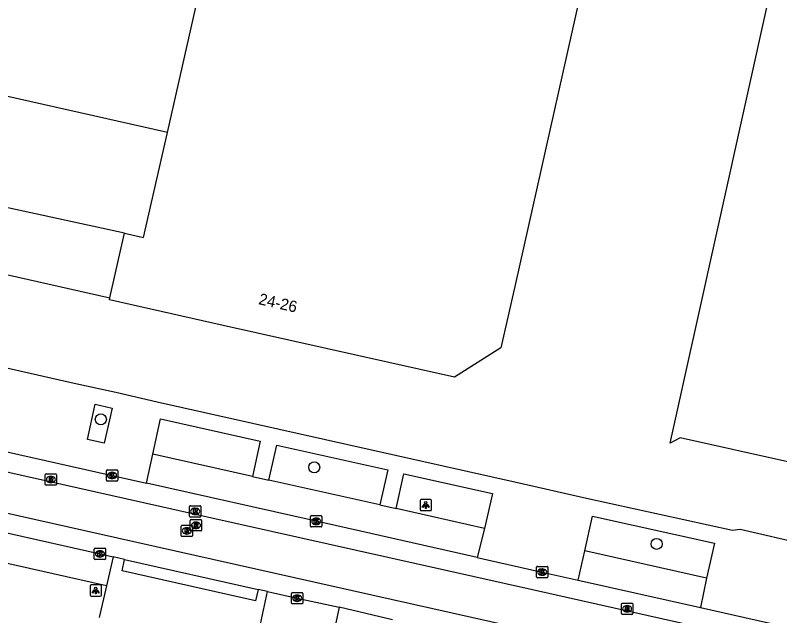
# Model space of a CAD drawing. Extents: x 161771 to 163125, y 382479 to 383177.
# Drawn here: x 162596.6 to 162664.1, y 382806.4 to 382859.4 of the extents above; entities that cross this region are included whole.
import ezdxf

# ---------------------------------------------------------------- set-up
doc = ezdxf.new("R2010")
doc.units = 0
for name, color, linetype in [('IMGEO_Boom', 7, 'Continuous'), ('IMGEO_Kolk', 7, 'Continuous'), ('IMGEO_Lichtpunt', 7, 'Continuous'), ('IMGEO_Pand', 7, 'Continuous'), ('IMGEO_Pand_nummerreeks', 7, 'Continuous'), ('IMGEO_Pand_overbouw', 7, 'Continuous'), ('IMGEO_Parkeervlak_open', 7, 'Continuous'), ('IMGEO_Rijbaan_lokaal_gesloten', 7, 'Continuous'), ('IMGEO_Rioolput', 7, 'Continuous'), ('IMGEO_Voetpad_open', 7, 'Continuous')]:
    doc.layers.add(name, color=color, linetype=linetype)

msp = doc.modelspace()

# ---------------------------------------------------------------- linework, layer by layer
at = {"layer": 'IMGEO_Boom'}
for centre in [(162604.173, 382823.755), (162623.009, 382819.517), (162653.237, 382812.747)]:
    msp.add_circle(centre, 0.489, dxfattribs=at)
at = {"layer": 'IMGEO_Kolk'}
for p, q in [((162604.664, 382818.363), (162604.664, 382819.215)), ((162604.739, 382819.289), (162605.591, 382819.289)), ((162605.665, 382819.215), (162605.665, 382818.363)), ((162605.152, 382819.069), (162605.177, 382819.069)), ((162605.591, 382818.289), (162604.739, 382818.289)), ((162605.175, 382818.509), (162605.15, 382818.509)), ((162622.688, 382814.317), (162622.688, 382815.169)), ((162622.763, 382815.243), (162623.615, 382815.243)), ((162623.689, 382815.169), (162623.689, 382814.317)), ((162623.199, 382814.463), (162623.174, 382814.463)), ((162623.176, 382815.023), (162623.201, 382815.023)), ((162623.615, 382814.243), (162622.763, 382814.243)), ((162603.599, 382811.437), (162603.599, 382812.289)), ((162603.674, 382812.363), (162604.526, 382812.363)), ((162604.087, 382812.143), (162604.112, 382812.143)), ((162604.6, 382812.289), (162604.6, 382811.437)), ((162604.526, 382811.363), (162603.674, 382811.363)), ((162604.11, 382811.583), (162604.085, 382811.583)), ((162642.634, 382809.832), (162642.634, 382810.684)), ((162642.709, 382810.758), (162643.561, 382810.758)), ((162643.122, 382810.538), (162643.147, 382810.538)), ((162643.635, 382810.684), (162643.635, 382809.832)), ((162643.561, 382809.758), (162642.709, 382809.758)), ((162643.145, 382809.978), (162643.12, 382809.978)), ((162621.084, 382808.451), (162621.936, 382808.451)), ((162621.009, 382807.525), (162621.009, 382808.377)), ((162621.497, 382808.231), (162621.522, 382808.231)), ((162622.01, 382808.377), (162622.01, 382807.525)), ((162621.936, 382807.451), (162621.084, 382807.451)), ((162621.52, 382807.671), (162621.495, 382807.671))]:
    msp.add_line(p, q, dxfattribs=at)
for points in [[(162604.664, 382818.363), (162604.664, 382819.215)], [(162604.739, 382819.289), (162605.591, 382819.289)], [(162605.665, 382819.215), (162605.665, 382818.363)], [(162604.985, 382818.989), (162605.108, 382818.989), (162605.108, 382818.838), (162605.238, 382818.989), (162605.402, 382818.989), (162605.256, 382818.838), (162605.409, 382818.589), (162605.257, 382818.589), (162605.172, 382818.753), (162605.108, 382818.686), (162605.108, 382818.589), (162604.985, 382818.589), (162604.985, 382818.989)], [(162605.591, 382818.289), (162604.739, 382818.289)], [(162622.688, 382814.317), (162622.688, 382815.169)], [(162622.763, 382815.243), (162623.615, 382815.243)], [(162623.689, 382815.169), (162623.689, 382814.317)], [(162623.009, 382814.943), (162623.132, 382814.943), (162623.132, 382814.792), (162623.262, 382814.943), (162623.426, 382814.943), (162623.28, 382814.792), (162623.433, 382814.543), (162623.281, 382814.543), (162623.196, 382814.707), (162623.132, 382814.64), (162623.132, 382814.543), (162623.009, 382814.543), (162623.009, 382814.943)], [(162623.615, 382814.243), (162622.763, 382814.243)], [(162603.599, 382811.437), (162603.599, 382812.289)], [(162603.674, 382812.363), (162604.526, 382812.363)], [(162603.92, 382812.063), (162604.043, 382812.063), (162604.043, 382811.912), (162604.173, 382812.063), (162604.337, 382812.063), (162604.191, 382811.912), (162604.344, 382811.663), (162604.192, 382811.663), (162604.107, 382811.827), (162604.043, 382811.76), (162604.043, 382811.663), (162603.92, 382811.663), (162603.92, 382812.063)], [(162604.6, 382812.289), (162604.6, 382811.437)], [(162604.526, 382811.363), (162603.674, 382811.363)], [(162642.634, 382809.832), (162642.634, 382810.684)], [(162642.709, 382810.758), (162643.561, 382810.758)], [(162642.955, 382810.458), (162643.078, 382810.458), (162643.078, 382810.307), (162643.208, 382810.458), (162643.372, 382810.458), (162643.226, 382810.307), (162643.379, 382810.058), (162643.227, 382810.058), (162643.142, 382810.222), (162643.078, 382810.155), (162643.078, 382810.058), (162642.955, 382810.058), (162642.955, 382810.458)], [(162643.635, 382810.684), (162643.635, 382809.832)], [(162643.561, 382809.758), (162642.709, 382809.758)], [(162621.084, 382808.451), (162621.936, 382808.451)], [(162621.009, 382807.525), (162621.009, 382808.377)], [(162621.33, 382808.151), (162621.453, 382808.151), (162621.453, 382808), (162621.583, 382808.151), (162621.747, 382808.151), (162621.601, 382808), (162621.754, 382807.751), (162621.602, 382807.751), (162621.517, 382807.915), (162621.453, 382807.848), (162621.453, 382807.751), (162621.33, 382807.751), (162621.33, 382808.151)], [(162622.01, 382808.377), (162622.01, 382807.525)], [(162621.936, 382807.451), (162621.084, 382807.451)]]:
    msp.add_lwpolyline(points, dxfattribs=at)
for centre, start, end in [((162604.741, 382819.213), 91.55205, 178.44795), ((162604.741, 382819.213), 91.55205, 178.44795), ((162605.589, 382819.213), 1.55205, 88.44795), ((162605.589, 382819.213), 1.55205, 88.44795), ((162604.741, 382818.365), 181.55205, 268.44795), ((162604.741, 382818.365), 181.55205, 268.44795), ((162605.589, 382818.365), 271.55205, 358.44795), ((162605.589, 382818.365), 271.55205, 358.44795), ((162622.765, 382815.167), 91.55205, 178.44795), ((162622.765, 382815.167), 91.55205, 178.44795), ((162623.613, 382815.167), 1.55205, 88.44795), ((162623.613, 382815.167), 1.55205, 88.44795), ((162622.765, 382814.319), 181.55205, 268.44795), ((162622.765, 382814.319), 181.55205, 268.44795), ((162623.613, 382814.319), 271.55205, 358.44795), ((162623.613, 382814.319), 271.55205, 358.44795), ((162603.676, 382812.287), 91.55205, 178.44795), ((162603.676, 382812.287), 91.55205, 178.44795), ((162604.524, 382812.287), 1.55205, 88.44795), ((162604.524, 382812.287), 1.55205, 88.44795), ((162603.676, 382811.439), 181.55205, 268.44795), ((162603.676, 382811.439), 181.55205, 268.44795), ((162604.524, 382811.439), 271.55205, 358.44795), ((162604.524, 382811.439), 271.55205, 358.44795), ((162642.711, 382810.682), 91.55205, 178.44795), ((162642.711, 382810.682), 91.55205, 178.44795), ((162643.559, 382810.682), 1.55205, 88.44795), ((162643.559, 382810.682), 1.55205, 88.44795), ((162642.711, 382809.834), 181.55205, 268.44795), ((162642.711, 382809.834), 181.55205, 268.44795), ((162643.559, 382809.834), 271.55205, 358.44795), ((162643.559, 382809.834), 271.55205, 358.44795), ((162621.086, 382808.375), 91.55205, 178.44795), ((162621.086, 382808.375), 91.55205, 178.44795), ((162621.934, 382808.375), 1.55205, 88.44795), ((162621.934, 382808.375), 1.55205, 88.44795), ((162621.086, 382807.527), 181.55205, 268.44795), ((162621.086, 382807.527), 181.55205, 268.44795), ((162621.934, 382807.527), 271.55205, 358.44795), ((162621.934, 382807.527), 271.55205, 358.44795)]:
    msp.add_arc(centre, 0.0765, start, end, dxfattribs=at)
for centre, major_axis, ratio, start_param, end_param in [((162605.151, 382818.789), (-0.387, 0.002), 0.722429, 4.712389, 7.853982), ((162605.176, 382818.789), (-0.39, 0.002), 0.717154, 1.570796, 4.712389), ((162623.175, 382814.743), (-0.387, 0.002), 0.722429, 4.712389, 7.853982), ((162623.2, 382814.743), (-0.39, 0.002), 0.717154, 1.570796, 4.712389), ((162604.086, 382811.863), (-0.387, 0.002), 0.722429, 4.712389, 7.853982), ((162604.111, 382811.863), (-0.39, 0.002), 0.717154, 1.570796, 4.712389), ((162643.121, 382810.258), (-0.387, 0.002), 0.722429, 4.712389, 7.853982), ((162643.146, 382810.258), (-0.39, 0.002), 0.717154, 1.570796, 4.712389), ((162621.496, 382807.951), (-0.387, 0.002), 0.722429, 4.712389, 7.853982), ((162621.521, 382807.951), (-0.39, 0.002), 0.717154, 1.570796, 4.712389)]:
    msp.add_ellipse(centre, major_axis=major_axis, ratio=ratio, start_param=start_param, end_param=end_param, dxfattribs=at)
at = {"layer": 'IMGEO_Lichtpunt'}
for p, q in [((162632.36, 382816.585), (162632.36, 382815.778)), ((162632.36, 382816.585), (162632.36, 382815.778)), ((162633.262, 382816.68), (162632.454, 382816.68)), ((162633.262, 382816.68), (162632.454, 382816.68)), ((162633.356, 382815.778), (162633.356, 382816.585)), ((162633.356, 382815.778), (162633.356, 382816.585)), ((162632.454, 382815.684), (162633.262, 382815.684)), ((162632.454, 382815.684), (162633.262, 382815.684)), ((162604.126, 382809.122), (162603.318, 382809.122)), ((162604.126, 382809.122), (162603.318, 382809.122)), ((162603.224, 382809.027), (162603.224, 382808.22)), ((162603.224, 382809.027), (162603.224, 382808.22)), ((162604.22, 382808.22), (162604.22, 382809.027)), ((162604.22, 382808.22), (162604.22, 382809.027)), ((162603.318, 382808.126), (162604.126, 382808.126)), ((162603.318, 382808.126), (162604.126, 382808.126))]:
    msp.add_line(p, q, dxfattribs=at)
for points in [[(162632.734, 382816.249), (162632.773, 382816.221), (162632.585, 382815.959), (162632.547, 382815.986), (162632.734, 382816.249)], [(162632.836, 382816.201), (162632.883, 382816.201), (162632.883, 382815.879), (162632.836, 382815.879), (162632.836, 382816.201)], [(162632.946, 382816.221), (162632.984, 382816.248), (162633.171, 382815.986), (162633.132, 382815.958), (162632.946, 382816.221)], [(162603.598, 382808.691), (162603.637, 382808.663), (162603.449, 382808.401), (162603.411, 382808.428), (162603.598, 382808.691)], [(162603.7, 382808.643), (162603.747, 382808.643), (162603.747, 382808.321), (162603.7, 382808.321), (162603.7, 382808.643)], [(162603.81, 382808.663), (162603.848, 382808.69), (162604.035, 382808.428), (162603.996, 382808.4), (162603.81, 382808.663)]]:
    msp.add_lwpolyline(points, dxfattribs=at)
for centre in [(162632.859, 382816.383), (162603.723, 382808.825)]:
    msp.add_circle(centre, 0.0994, dxfattribs=at)
for centre, start, end in [((162632.454, 382816.585), 90, 180), ((162632.454, 382816.585), 90, 180), ((162633.262, 382816.585), 0, 90), ((162633.262, 382816.585), 0, 90), ((162632.454, 382815.778), 180, 270), ((162632.454, 382815.778), 180, 270), ((162633.262, 382815.778), 270, 0), ((162633.262, 382815.778), 270, 360), ((162603.318, 382809.027), 90, 180), ((162603.318, 382809.027), 90, 180), ((162604.126, 382809.027), 0, 90), ((162604.126, 382809.027), 0, 90), ((162603.318, 382808.22), 180, 270), ((162603.318, 382808.22), 180, 270), ((162604.126, 382808.22), 270, 0), ((162604.126, 382808.22), 270, 360)]:
    msp.add_arc(centre, 0.0946, start, end, dxfattribs=at)
at = {"layer": 'IMGEO_Pand'}
for points in [[(162610.05, 382849.085), (162618.975, 382888.565)], [(162664.399, 382866.484), (162698.255, 382858.917), (162689.358, 382818.982), (162688.27, 382814.101), (162687.662, 382814.899), (162655.308, 382822.125), (162654.423, 382821.64), (162663.194, 382861.222)], [(162663.194, 382861.222), (162647.285, 382864.798), (162640.706, 382835.48), (162639.489, 382830.058), (162635.382, 382827.47), (162614.975, 382832.052), (162604.937, 382834.297), (162604.982, 382834.497), (162606.036, 382839.175), (162606.265, 382840.19), (162607.939, 382839.813), (162610.05, 382849.085)], [(162610.05, 382849.085), (162595.819, 382852.309), (162593.691, 382842.957), (162595.265, 382842.57), (162595.102, 382841.847), (162594.005, 382836.968), (162588.454, 382838.212), (162588.463, 382838.401), (162577.467, 382840.835), (162577.376, 382840.486), (162575.573, 382840.909)]]:
    msp.add_lwpolyline(points, dxfattribs=at)
at = {"layer": 'IMGEO_Pand_overbouw'}
msp.add_lwpolyline([(162594.005, 382836.968), (162604.982, 382834.497), (162606.036, 382839.175), (162606.265, 382840.19), (162595.265, 382842.57), (162595.102, 382841.847)], close=True, dxfattribs=at)
at = {"layer": 'IMGEO_Parkeervlak_open'}
for points in [[(162617.549, 382818.711), (162608.764, 382820.68)], [(162628.791, 382816.188), (162619.015, 382818.382)], [(162638.052, 382814.099), (162630.254, 382815.862)], [(162604.668, 382809.03), (162585.154, 382813.424)], [(162657.636, 382809.725), (162646.887, 382812.129)]]:
    msp.add_lwpolyline(points, dxfattribs=at)
at = {"layer": 'IMGEO_Rijbaan_lokaal_gesloten'}
for points in [[(163032.655, 382721.102), (163031.99, 382721.234), (162915.446, 382747.394), (162896.465, 382751.616), (162702.573, 382795.147), (162642.274, 382808.681), (162613.961, 382815.02), (162554.685, 382828.334), (162522.166, 382835.638)], [(162521.175, 382832.265), (162544.4, 382827.043), (162605.633, 382813.283), (162678.397, 382796.971), (162861.402, 382755.875), (162976.631, 382730.027), (163031.336, 382717.589), (163033.334, 382716.946), (163046.945, 382712.072)], [(162525.314, 382829.567), (162526.238, 382829.362), (162544.237, 382825.31), (162566.144, 382820.379), (162585.14, 382816.134), (162604.1, 382811.863), (162605.253, 382811.598)], [(162587.494, 382822.751), (162605.165, 382818.789), (162608.197, 382818.11)], [(162637.4, 382811.548), (162623.189, 382814.743), (162608.197, 382818.11)], [(162606.274, 382811.358), (162605.253, 382811.598)], [(162606.274, 382811.358), (162618.051, 382808.732)], [(162637.4, 382811.548), (162643.135, 382810.258), (162646.311, 382809.55)], [(162646.311, 382809.55), (162657.119, 382807.13)], [(162618.899, 382808.537), (162618.051, 382808.732)], [(162618.899, 382808.537), (162621.51, 382807.951), (162625.216, 382807.144)], [(162629.925, 382806.032), (162625.216, 382807.144)], [(162657.119, 382807.13), (162663.122, 382805.786), (162671.745, 382803.849)]]:
    msp.add_lwpolyline(points, dxfattribs=at)
at = {"layer": 'IMGEO_Rioolput'}
for p, q in [((162599.263, 382818.007), (162599.263, 382818.859)), ((162599.338, 382818.933), (162600.19, 382818.933)), ((162599.751, 382818.713), (162599.776, 382818.713)), ((162600.264, 382818.859), (162600.264, 382818.007)), ((162600.19, 382817.933), (162599.338, 382817.933)), ((162599.774, 382818.153), (162599.749, 382818.153)), ((162612, 382815.192), (162612, 382816.044)), ((162612.075, 382816.118), (162612.927, 382816.118)), ((162612.488, 382815.898), (162612.513, 382815.898)), ((162613.001, 382816.044), (162613.001, 382815.192)), ((162612.511, 382815.338), (162612.486, 382815.338)), ((162612.069, 382813.964), (162612.069, 382814.816)), ((162612.927, 382815.118), (162612.075, 382815.118)), ((162612.144, 382814.89), (162612.996, 382814.89)), ((162612.557, 382814.67), (162612.582, 382814.67)), ((162613.07, 382814.816), (162613.07, 382813.964)), ((162611.261, 382813.472), (162611.261, 382814.324)), ((162611.336, 382814.398), (162612.188, 382814.398)), ((162611.749, 382814.178), (162611.774, 382814.178)), ((162612.996, 382813.89), (162612.144, 382813.89)), ((162612.262, 382814.324), (162612.262, 382813.472)), ((162612.58, 382814.11), (162612.555, 382814.11)), ((162612.188, 382813.398), (162611.336, 382813.398)), ((162611.772, 382813.618), (162611.747, 382813.618)), ((162650.13, 382806.591), (162650.13, 382807.443)), ((162650.205, 382807.517), (162651.057, 382807.517)), ((162650.618, 382807.297), (162650.643, 382807.297)), ((162651.131, 382807.443), (162651.131, 382806.591)), ((162651.057, 382806.517), (162650.205, 382806.517)), ((162650.641, 382806.737), (162650.616, 382806.737))]:
    msp.add_line(p, q, dxfattribs=at)
for points in [[(162599.263, 382818.007), (162599.263, 382818.859)], [(162599.338, 382818.933), (162600.19, 382818.933)], [(162599.852, 382818.631), (162599.6, 382818.633), (162599.6, 382818.233)], [(162599.778, 382818.552), (162599.724, 382818.552), (162599.724, 382818.471)], [(162600.264, 382818.859), (162600.264, 382818.007)], [(162600.19, 382817.933), (162599.338, 382817.933)], [(162599.6, 382818.233), (162599.724, 382818.233), (162599.724, 382818.395), (162599.735, 382818.395)], [(162599.724, 382818.471), (162599.776, 382818.471)], [(162599.782, 382818.366), (162599.853, 382818.233), (162599.993, 382818.233), (162599.928, 382818.359)], [(162612, 382815.192), (162612, 382816.044)], [(162612.075, 382816.118), (162612.927, 382816.118)], [(162612.589, 382815.816), (162612.337, 382815.818), (162612.337, 382815.418)], [(162613.001, 382816.044), (162613.001, 382815.192)], [(162612.337, 382815.418), (162612.461, 382815.418), (162612.461, 382815.58), (162612.472, 382815.58)], [(162612.515, 382815.737), (162612.461, 382815.737), (162612.461, 382815.656)], [(162612.461, 382815.656), (162612.513, 382815.656)], [(162612.519, 382815.551), (162612.59, 382815.418), (162612.73, 382815.418), (162612.665, 382815.544)], [(162612.069, 382813.964), (162612.069, 382814.816)], [(162612.927, 382815.118), (162612.075, 382815.118)], [(162612.144, 382814.89), (162612.996, 382814.89)], [(162612.658, 382814.588), (162612.406, 382814.59), (162612.406, 382814.19)], [(162612.584, 382814.509), (162612.53, 382814.509), (162612.53, 382814.428)], [(162613.07, 382814.816), (162613.07, 382813.964)], [(162611.261, 382813.472), (162611.261, 382814.324)], [(162611.336, 382814.398), (162612.188, 382814.398)], [(162611.85, 382814.096), (162611.598, 382814.098), (162611.598, 382813.698)], [(162611.598, 382813.698), (162611.722, 382813.698), (162611.722, 382813.86), (162611.733, 382813.86)], [(162611.776, 382814.017), (162611.722, 382814.017), (162611.722, 382813.936)], [(162611.722, 382813.936), (162611.774, 382813.936)], [(162611.78, 382813.831), (162611.851, 382813.698), (162611.991, 382813.698), (162611.926, 382813.824)], [(162612.996, 382813.89), (162612.144, 382813.89)], [(162612.262, 382814.324), (162612.262, 382813.472)], [(162612.406, 382814.19), (162612.53, 382814.19), (162612.53, 382814.352), (162612.541, 382814.352)], [(162612.53, 382814.428), (162612.582, 382814.428)], [(162612.588, 382814.323), (162612.659, 382814.19), (162612.799, 382814.19), (162612.734, 382814.316)], [(162612.188, 382813.398), (162611.336, 382813.398)], [(162650.13, 382806.591), (162650.13, 382807.443)], [(162650.205, 382807.517), (162651.057, 382807.517)], [(162650.719, 382807.215), (162650.467, 382807.217), (162650.467, 382806.817)], [(162650.645, 382807.136), (162650.591, 382807.136), (162650.591, 382807.055)], [(162650.591, 382807.055), (162650.643, 382807.055)], [(162651.131, 382807.443), (162651.131, 382806.591)], [(162651.057, 382806.517), (162650.205, 382806.517)], [(162650.467, 382806.817), (162650.591, 382806.817), (162650.591, 382806.979), (162650.602, 382806.979)], [(162650.649, 382806.95), (162650.72, 382806.817), (162650.86, 382806.817), (162650.795, 382806.943)]]:
    msp.add_lwpolyline(points, dxfattribs=at)
for centre, radius, start, end in [((162599.34, 382818.857), 0.0765, 91.55205, 178.44795), ((162599.34, 382818.857), 0.0765, 91.55205, 178.44795), ((162599.784, 382818.456), 0.0964, 77.00612, 93.18647), ((162599.798, 382818.513), 0.0378, 276.66336, 79.67722), ((162599.851, 382818.521), 0.109, 350.36119, 89.41601), ((162600.188, 382818.857), 0.0765, 1.55205, 88.44795), ((162600.188, 382818.857), 0.0765, 1.55205, 88.44795), ((162599.34, 382818.009), 0.0765, 181.55205, 268.44795), ((162599.34, 382818.009), 0.0765, 181.55205, 268.44795), ((162599.734, 382818.342), 0.0533, 26.02933, 88.69889), ((162599.76, 382818.66), 0.19, 274.7715, 282.96867), ((162599.849, 382818.521), 0.112, 277.58423, 350.98172), ((162599.833, 382818.306), 0.108, 29.51342, 73.79051), ((162600.188, 382818.009), 0.0765, 271.55205, 358.44795), ((162600.188, 382818.009), 0.0765, 271.55205, 358.44795), ((162612.077, 382816.042), 0.0765, 91.55205, 178.44795), ((162612.077, 382816.042), 0.0765, 91.55205, 178.44795), ((162612.588, 382815.706), 0.109, 350.36119, 89.41601), ((162612.925, 382816.042), 0.0765, 1.55205, 88.44795), ((162612.925, 382816.042), 0.0765, 1.55205, 88.44795), ((162612.077, 382815.194), 0.0765, 181.55205, 268.44795), ((162612.077, 382815.194), 0.0765, 181.55205, 268.44795), ((162612.471, 382815.527), 0.0533, 26.02933, 88.69889), ((162612.497, 382815.845), 0.19, 274.7715, 282.96867), ((162612.521, 382815.641), 0.0964, 77.00612, 93.18647), ((162612.535, 382815.698), 0.0378, 276.66336, 79.67722), ((162612.586, 382815.706), 0.112, 277.58423, 350.98172), ((162612.57, 382815.491), 0.108, 29.51342, 73.79051), ((162612.925, 382815.194), 0.0765, 271.55205, 358.44795), ((162612.925, 382815.194), 0.0765, 271.55205, 358.44795), ((162612.146, 382814.814), 0.0765, 91.55205, 178.44795), ((162612.146, 382814.814), 0.0765, 91.55205, 178.44795), ((162612.59, 382814.413), 0.0964, 77.00612, 93.18647), ((162612.604, 382814.47), 0.0378, 276.66336, 79.67722), ((162612.657, 382814.478), 0.109, 350.36119, 89.41601), ((162612.994, 382814.814), 0.0765, 1.55205, 88.44795), ((162612.994, 382814.814), 0.0765, 1.55205, 88.44795), ((162611.338, 382814.322), 0.0765, 91.55205, 178.44795), ((162611.338, 382814.322), 0.0765, 91.55205, 178.44795), ((162611.732, 382813.807), 0.0533, 26.02933, 88.69889), ((162611.758, 382814.125), 0.19, 274.7715, 282.96867), ((162611.782, 382813.921), 0.0964, 77.00612, 93.18647), ((162611.796, 382813.978), 0.0378, 276.66336, 79.67722), ((162611.849, 382813.986), 0.109, 350.36119, 89.41601), ((162611.847, 382813.986), 0.112, 277.58423, 350.98172), ((162611.831, 382813.771), 0.108, 29.51342, 73.79051), ((162612.146, 382813.966), 0.0765, 181.55205, 268.44795), ((162612.146, 382813.966), 0.0765, 181.55205, 268.44795), ((162612.186, 382814.322), 0.0765, 1.55205, 88.44795), ((162612.186, 382814.322), 0.0765, 1.55205, 88.44795), ((162612.54, 382814.299), 0.0533, 26.02933, 88.69889), ((162612.566, 382814.617), 0.19, 274.7715, 282.96867), ((162612.655, 382814.478), 0.112, 277.58423, 350.98172), ((162612.639, 382814.263), 0.108, 29.51342, 73.79051), ((162612.994, 382813.966), 0.0765, 271.55205, 358.44795), ((162612.994, 382813.966), 0.0765, 271.55205, 358.44795), ((162611.338, 382813.474), 0.0765, 181.55205, 268.44795), ((162611.338, 382813.474), 0.0765, 181.55205, 268.44795), ((162612.186, 382813.474), 0.0765, 271.55205, 358.44795), ((162612.186, 382813.474), 0.0765, 271.55205, 358.44795), ((162650.207, 382807.441), 0.0765, 91.55205, 178.44795), ((162650.207, 382807.441), 0.0765, 91.55205, 178.44795), ((162650.627, 382807.244), 0.19, 274.7715, 282.96867), ((162650.651, 382807.04), 0.0964, 77.00612, 93.18647), ((162650.665, 382807.097), 0.0378, 276.66336, 79.67722), ((162650.718, 382807.105), 0.109, 350.36119, 89.41601), ((162650.716, 382807.105), 0.112, 277.58423, 350.98172), ((162651.055, 382807.441), 0.0765, 1.55205, 88.44795), ((162651.055, 382807.441), 0.0765, 1.55205, 88.44795), ((162650.207, 382806.593), 0.0765, 181.55205, 268.44795), ((162650.207, 382806.593), 0.0765, 181.55205, 268.44795), ((162650.601, 382806.926), 0.0533, 26.02933, 88.69889), ((162650.7, 382806.89), 0.108, 29.51342, 73.79051), ((162651.055, 382806.593), 0.0765, 271.55205, 358.44795), ((162651.055, 382806.593), 0.0765, 271.55205, 358.44795)]:
    msp.add_arc(centre, radius, start, end, dxfattribs=at)
for centre, major_axis, ratio, start_param, end_param in [((162599.75, 382818.433), (-0.387, 0.002), 0.722429, 4.712389, 7.853982), ((162599.775, 382818.433), (-0.39, 0.002), 0.717154, 1.570796, 4.712389), ((162612.487, 382815.618), (-0.387, 0.002), 0.722429, 4.712389, 7.853982), ((162612.512, 382815.618), (-0.39, 0.002), 0.717154, 1.570796, 4.712389), ((162612.556, 382814.39), (-0.387, 0.002), 0.722429, 4.712389, 7.853982), ((162612.581, 382814.39), (-0.39, 0.002), 0.717154, 1.570796, 4.712389), ((162611.748, 382813.898), (-0.387, 0.002), 0.722429, 4.712389, 7.853982), ((162611.773, 382813.898), (-0.39, 0.002), 0.717154, 1.570796, 4.712389), ((162650.617, 382807.017), (-0.387, 0.002), 0.722429, 4.712389, 7.853982), ((162650.642, 382807.017), (-0.39, 0.002), 0.717154, 1.570796, 4.712389)]:
    msp.add_ellipse(centre, major_axis=major_axis, ratio=ratio, start_param=start_param, end_param=end_param, dxfattribs=at)
at = {"layer": 'IMGEO_Voetpad_open'}
for points in [[(162816.205, 382779.202), (162801.958, 382782.393), (162792.029, 382784.598), (162756.754, 382792.433), (162738.248, 382796.544), (162732.951, 382797.721), (162727.832, 382798.858), (162721.08, 382800.358), (162691.456, 382806.938), (162684.715, 382808.504), (162683.095, 382808.88), (162666.477, 382812.67), (162660.607, 382814.009), (162659.934, 382813.924), (162647.054, 382816.755), (162640.833, 382818.172), (162609.155, 382825.277), (162605.495, 382826.112), (162601.822, 382826.906), (162592.09, 382829.137)], [(162602.989, 382821.975), (162603.677, 382825.103), (162605.18, 382824.749), (162604.472, 382821.645), (162602.989, 382821.975)], [(162608.764, 382820.68), (162609.455, 382823.801), (162618.25, 382821.828), (162617.549, 382818.711)], [(162619.015, 382818.382), (162619.71, 382821.467), (162629.51, 382819.281), (162628.791, 382816.188)], [(162608.197, 382818.11), (162608.764, 382820.68)], [(162617.549, 382818.711), (162619.015, 382818.382)], [(162630.254, 382815.862), (162630.926, 382818.944), (162638.758, 382817.201), (162638.052, 382814.099)], [(162628.791, 382816.188), (162630.254, 382815.862)], [(162646.887, 382812.129), (162647.585, 382815.207), (162658.34, 382812.806), (162657.636, 382809.725)], [(162638.052, 382814.099), (162637.4, 382811.548)], [(162646.311, 382809.55), (162646.887, 382812.129)], [(162605.253, 382811.598), (162604.668, 382809.03)], [(162618.051, 382808.732), (162617.816, 382807.73), (162606.048, 382810.353), (162606.274, 382811.358)], [(162657.636, 382809.725), (162657.119, 382807.13)], [(162604.668, 382809.03), (162604.034, 382806.236)], [(162625.216, 382807.144), (162624.426, 382803.411), (162618.089, 382804.824), (162618.899, 382808.537)]]:
    msp.add_lwpolyline(points, dxfattribs=at)

# ---------------------------------------------------------------- texts
at = {"layer": 'IMGEO_Pand_nummerreeks'}
msp.add_text('24-26', height=1, rotation=347.15023, dxfattribs=at).set_placement((162618.04, 382833.932))

doc.saveas('drawing.dxf')
